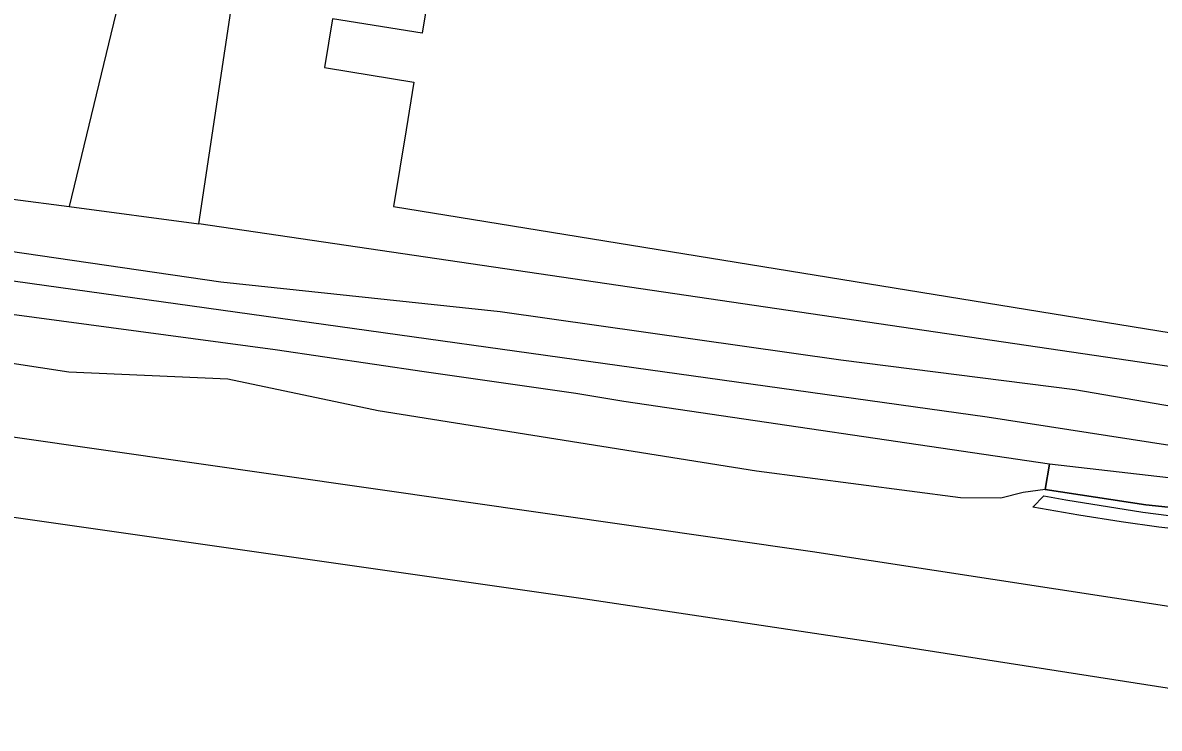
# Model space of a CAD drawing. Extents: x 162990 to 165007, y 383433 to 384336.
# Drawn here: x 163336.6 to 163393, y 383947.4 to 383982.4 of the extents above; entities that cross this region are included whole.
import ezdxf

# ---------------------------------------------------------------- set-up
doc = ezdxf.new("R2010")
doc.units = 0
for name, color, linetype in [('IMGEO_Erf', 7, 'Continuous'), ('IMGEO_Geluidsscherm', 7, 'Continuous'), ('IMGEO_Grasland_overig', 7, 'Continuous'), ('IMGEO_Greppel_droge_sloot', 7, 'Continuous'), ('IMGEO_Groenvoorziening', 7, 'Continuous'), ('IMGEO_Hek', 7, 'Continuous'), ('IMGEO_Pand', 7, 'Continuous'), ('IMGEO_Spoor', 7, 'Continuous'), ('IMGEO_Spoorbaan_halfverhard', 7, 'Continuous')]:
    doc.layers.add(name, color=color, linetype=linetype)

msp = doc.modelspace()

# ---------------------------------------------------------------- linework, layer by layer
at = {"layer": 'IMGEO_Erf'}
msp.add_lwpolyline([(163399.302, 383964.53), (163345.377, 383972.468)], dxfattribs=at)
at = {"layer": 'IMGEO_Geluidsscherm'}
msp.add_lwpolyline([(163387.33, 383959.283), (163392.312, 383958.521), (163402.253, 383957.494), (163407.408, 383956.708), (163409.272, 383956.304), (163412.14, 383955.683), (163417.037, 383954.611), (163422.007, 383953.847), (163426.917, 383953.015), (163436.813, 383951.377), (163451.599, 383948.922), (163461.522, 383947.692)], dxfattribs=at)
at = {"layer": 'IMGEO_Grasland_overig'}
for points in [[(163387.544, 383960.538), (163366.442, 383963.654), (163364.063, 383964.046), (163356.548, 383965.123), (163349.156, 383966.209), (163331.773, 383968.554), (163309.512, 383971.604), (163303.12, 383972.457)], [(163387.544, 383960.538), (163387.33, 383959.283)], [(163409.541, 383958.008), (163387.544, 383960.538)]]:
    msp.add_lwpolyline(points, dxfattribs=at)
at = {"layer": 'IMGEO_Greppel_droge_sloot'}
msp.add_lwpolyline([(163409.986, 383960.583), (163388.793, 383964.228), (163377.195, 383965.699), (163360.31, 383968.096), (163346.455, 383969.572), (163329.328, 383972.064), (163301.28, 383976.885), (163300.783, 383976.774), (163300.462, 383976.334), (163300.94, 383975.775), (163323.14, 383971.677), (163332.603, 383970.136), (163384.444, 383962.888), (163409.693, 383958.969)], dxfattribs=at)
at = {"layer": 'IMGEO_Groenvoorziening'}
for points in [[(163344.008, 383995.455), (163343.461, 383992.009), (163338.947, 383973.319)], [(163345.377, 383972.468), (163348.784, 383995.126)], [(163313.037, 383976.774), (163313.451, 383976.659), (163319.434, 383975.788), (163333.339, 383974.06), (163338.947, 383973.319)], [(163338.947, 383973.319), (163345.377, 383972.468)]]:
    msp.add_lwpolyline(points, dxfattribs=at)
at = {"layer": 'IMGEO_Hek'}
for points in [[(163345.377, 383972.468), (163348.784, 383995.126), (163348.911, 383995.165)], [(163387.33, 383959.283), (163387.544, 383960.538), (163366.442, 383963.654), (163364.063, 383964.046), (163356.548, 383965.123), (163349.156, 383966.209), (163331.773, 383968.554), (163309.512, 383971.604), (163303.12, 383972.457), (163297.159, 383973.255)], [(163399.302, 383964.53), (163345.377, 383972.468)]]:
    msp.add_lwpolyline(points, dxfattribs=at)
at = {"layer": 'IMGEO_Pand'}
msp.add_lwpolyline([(163402.681, 383985.882), (163392.709, 383987.505), (163392.906, 383988.71), (163393.32, 383991.253), (163394.313, 383997.352), (163379.538, 383999.758), (163378.543, 383993.649), (163378.125, 383991.08), (163377.924, 383989.849), (163358.252, 383993.053), (163356.439, 383981.918), (163352.002, 383982.641), (163351.607, 383980.215), (163351.702, 383980.199), (163356.032, 383979.494), (163355.647, 383977.127), (163355.028, 383973.33), (163399.459, 383966.094)], dxfattribs=at)
at = {"layer": 'IMGEO_Spoor'}
for points in [[(163201.068, 383978.5), (163241.346, 383974.044), (163280.995, 383969.314), (163302.293, 383966.549), (163331.756, 383962.529), (163375.788, 383956.21), (163396.784, 383952.981), (163406.788, 383951.295)], [(163233.552, 383970.681), (163268.173, 383966.7), (163308.347, 383961.743), (163320.922, 383960.101), (163364.427, 383953.887), (163378.978, 383951.698), (163406.172, 383947.444)]]:
    msp.add_lwpolyline(points, dxfattribs=at)
at = {"layer": 'IMGEO_Spoorbaan_halfverhard'}
for points in [[(163387.33, 383959.283), (163386.235, 383959.144), (163385.125, 383958.855), (163383.132, 383958.867), (163373.017, 383960.193), (163354.264, 383963.185), (163346.802, 383964.755), (163338.923, 383965.101), (163326.694, 383966.98), (163317.279, 383968.124), (163309.461, 383969.198), (163292.074, 383972.407), (163286.956, 383972.666)], [(163407.646, 383956.656), (163407.408, 383956.708), (163402.253, 383957.494), (163392.312, 383958.521), (163387.33, 383959.283)], [(163395.366, 383957.153), (163392.964, 383957.415), (163391.095, 383957.677), (163388.989, 383958.016), (163386.714, 383958.413), (163387.251, 383958.98), (163388.348, 383958.783), (163392.164, 383958.159), (163393.454, 383958.002)]]:
    msp.add_lwpolyline(points, dxfattribs=at)

doc.saveas('drawing.dxf')
